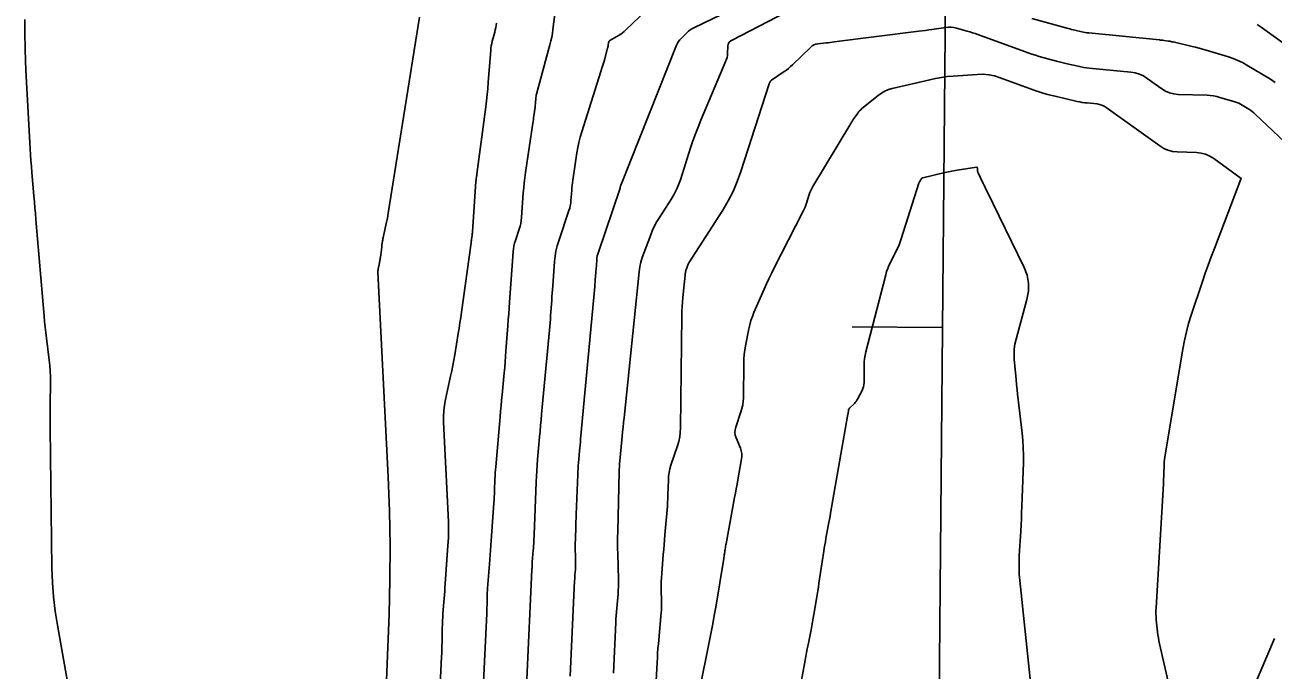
# Model space of a CAD drawing. Extents: x 1768942 to 1774819, y 723037 to 732099.
# Drawn here: x 1770527.4 to 1770610.2, y 731366.6 to 731409.5 of the extents above; entities that cross this region are included whole.
import ezdxf

# ---------------------------------------------------------------- set-up
doc = ezdxf.new("R2010")
doc.units = 0
doc.layers.add('R_Contours', color=7, linetype='Continuous')
doc.layers.add('R_Horz Alg', color=7, linetype='Continuous')

msp = doc.modelspace()

# ---------------------------------------------------------------- linework, layer by layer
at = {"layer": 'R_Contours'}
for points in [[(1770579.854, 731413.216), (1770571.766, 731409.291), (1770571.644, 731409.226), (1770571.53, 731409.152), (1770571.421, 731409.069), (1770571.319, 731408.978), (1770570.922, 731408.593), (1770570.829, 731408.493), (1770570.748, 731408.384), (1770570.679, 731408.268), (1770570.622, 731408.144), (1770566.936, 731398.901), (1770566.93, 731398.883), (1770566.923, 731398.866), (1770566.917, 731398.848), (1770566.911, 731398.831), (1770566.881, 731398.735), (1770566.879, 731398.73), (1770566.878, 731398.724), (1770566.877, 731398.719), (1770566.876, 731398.713), (1770566.871, 731398.682), (1770566.87, 731398.673), (1770566.869, 731398.66), (1770566.868, 731398.654), (1770566.868, 731398.652), (1770565.427, 731394.405), (1770565.388, 731394.275), (1770565.357, 731394.144), (1770565.334, 731394.011), (1770565.32, 731393.876), (1770565.275, 731393.253), (1770565.268, 731393.158), (1770565.261, 731393.062), (1770565.255, 731392.967), (1770565.248, 731392.871), (1770565.22, 731392.489), (1770565.212, 731392.393), (1770565.205, 731392.298), (1770565.197, 731392.202), (1770565.188, 731392.107), (1770564.25, 731381.981), (1770564.232, 731381.785), (1770564.214, 731381.589), (1770564.197, 731381.394), (1770564.179, 731381.198), (1770564.109, 731380.415), (1770564.093, 731380.219), (1770564.08, 731380.023), (1770564.068, 731379.826), (1770564.059, 731379.63), (1770563.956, 731376.966), (1770563.948, 731376.734), (1770563.94, 731376.502), (1770563.933, 731376.27), (1770563.927, 731376.037), (1770563.899, 731374.925), (1770563.896, 731374.784), (1770563.895, 731374.643), (1770563.897, 731374.502), (1770563.9, 731374.361), (1770563.919, 731373.699), (1770563.92, 731373.606), (1770563.919, 731373.514), (1770563.915, 731373.421), (1770563.908, 731373.329), (1770563.875, 731372.959), (1770563.868, 731372.866), (1770563.861, 731372.774), (1770563.855, 731372.681), (1770563.851, 731372.589), (1770563.557, 731366.236)], [(1770569.573, 731411.405), (1770567.229, 731409.131), (1770567.131, 731409.042), (1770567.028, 731408.959), (1770566.92, 731408.883), (1770566.808, 731408.813), (1770566.2, 731408.464), (1770566.163, 731408.437), (1770566.135, 731408.404), (1770566.115, 731408.365), (1770566.105, 731408.32), (1770566.081, 731408.13), (1770566.074, 731408.082), (1770566.066, 731408.035), (1770566.056, 731407.988), (1770566.044, 731407.942), (1770565.862, 731407.267), (1770565.826, 731407.139), (1770565.79, 731407.012), (1770565.752, 731406.885), (1770565.712, 731406.759), (1770564.324, 731402.384), (1770564.222, 731402.039), (1770564.134, 731401.69), (1770564.06, 731401.338), (1770564, 731400.984), (1770563.732, 731399.183), (1770563.708, 731399.013), (1770563.688, 731398.844), (1770563.671, 731398.674), (1770563.658, 731398.503), (1770563.611, 731397.821), (1770563.594, 731397.651), (1770563.566, 731397.484), (1770563.527, 731397.319), (1770563.477, 731397.156), (1770562.795, 731395.144), (1770562.693, 731394.809), (1770562.613, 731394.47), (1770562.555, 731394.126), (1770562.519, 731393.778), (1770562.403, 731392.17), (1770562.385, 731391.924), (1770562.367, 731391.677), (1770562.349, 731391.43), (1770562.331, 731391.183), (1770562.259, 731390.196), (1770562.241, 731389.95), (1770562.221, 731389.703), (1770562.2, 731389.457), (1770562.178, 731389.21), (1770561.662, 731383.644), (1770561.628, 731383.268), (1770561.593, 731382.891), (1770561.559, 731382.515), (1770561.526, 731382.139), (1770561.392, 731380.635), (1770561.361, 731380.259), (1770561.335, 731379.882), (1770561.313, 731379.505), (1770561.296, 731379.128), (1770561.161, 731375.634), (1770561.155, 731375.505), (1770561.149, 731375.375), (1770561.141, 731375.246), (1770561.133, 731375.117), (1770561.09, 731374.508), (1770561.084, 731374.425), (1770561.078, 731374.341), (1770561.072, 731374.257), (1770561.065, 731374.174), (1770561.032, 731373.746), (1770561.029, 731373.709), (1770561.027, 731373.672), (1770561.026, 731373.635), (1770561.025, 731373.597), (1770561.022, 731373.449), (1770561.022, 731373.411), (1770561.021, 731373.374), (1770561.019, 731373.337), (1770561.018, 731373.3), (1770560.682, 731366.042)], [(1770530.174, 731365.866), (1770529.505, 731369.628), (1770529.357, 731370.566), (1770529.249, 731371.509), (1770529.178, 731372.455), (1770529.147, 731373.405), (1770529.026, 731382.71), (1770529.023, 731383.089), (1770529.021, 731383.469), (1770529.022, 731383.848), (1770529.025, 731384.227), (1770529.044, 731385.768), (1770529.042, 731386.135), (1770529.027, 731386.502), (1770528.999, 731386.868), (1770528.959, 731387.233), (1770528.772, 731388.692), (1770528.728, 731389.057), (1770528.687, 731389.423), (1770528.65, 731389.789), (1770528.618, 731390.155), (1770528.084, 731396.564), (1770528.051, 731396.956), (1770528.018, 731397.347), (1770527.984, 731397.738), (1770527.95, 731398.129), (1770527.812, 731399.693), (1770527.779, 731400.084), (1770527.75, 731400.476), (1770527.723, 731400.868), (1770527.7, 731401.259), (1770527.437, 731406.095), (1770527.394, 731407.032), (1770527.366, 731407.969), (1770527.353, 731408.906), (1770527.355, 731409.844)], [(1770553.547, 731410.007), (1770551.48, 731396.985), (1770551.451, 731396.815), (1770551.42, 731396.646), (1770551.386, 731396.477), (1770551.349, 731396.309), (1770551.153, 731395.449), (1770551.137, 731395.376), (1770551.123, 731395.301), (1770551.111, 731395.227), (1770551.1, 731395.152), (1770551.061, 731394.852), (1770551.051, 731394.777), (1770551.041, 731394.702), (1770551.03, 731394.627), (1770551.02, 731394.552), (1770550.952, 731394.059), (1770550.945, 731394.01), (1770550.938, 731393.962), (1770550.93, 731393.913), (1770550.923, 731393.865), (1770550.891, 731393.672), (1770550.883, 731393.623), (1770550.874, 731393.575), (1770550.864, 731393.527), (1770550.854, 731393.479), (1770550.807, 731393.269), (1770550.798, 731393.218), (1770550.792, 731393.166), (1770550.789, 731393.114), (1770550.79, 731393.062), (1770551.476, 731379.477), (1770551.566, 731377.195), (1770551.604, 731374.913), (1770551.592, 731372.631), (1770551.528, 731370.348), (1770550.991, 731356.617)], [(1770562.539, 731410.205), (1770562.411, 731409.182), (1770562.375, 731408.927), (1770562.329, 731408.674), (1770562.275, 731408.423), (1770562.212, 731408.173), (1770561.326, 731404.895), (1770561.309, 731404.824), (1770561.295, 731404.753), (1770561.284, 731404.68), (1770561.277, 731404.607), (1770561.255, 731404.315), (1770561.249, 731404.242), (1770561.242, 731404.169), (1770561.234, 731404.096), (1770561.225, 731404.023), (1770561.149, 731403.446), (1770561.132, 731403.326), (1770561.116, 731403.205), (1770561.099, 731403.085), (1770561.081, 731402.965), (1770560.592, 731399.681), (1770560.545, 731399.345), (1770560.505, 731399.009), (1770560.472, 731398.671), (1770560.445, 731398.333), (1770560.332, 731396.695), (1770560.312, 731396.5), (1770560.28, 731396.307), (1770560.236, 731396.117), (1770560.179, 731395.929), (1770559.926, 731395.183), (1770559.868, 731394.996), (1770559.824, 731394.805), (1770559.791, 731394.613), (1770559.771, 731394.418), (1770559.531, 731391.087), (1770559.502, 731390.69), (1770559.473, 731390.292), (1770559.444, 731389.894), (1770559.415, 731389.496), (1770559.294, 731387.838), (1770559.267, 731387.473), (1770559.238, 731387.109), (1770559.207, 731386.744), (1770559.174, 731386.38), (1770559.039, 731384.922), (1770559.005, 731384.558), (1770558.972, 731384.194), (1770558.939, 731383.829), (1770558.906, 731383.465), (1770558.611, 731380.141), (1770558.595, 731379.941), (1770558.581, 731379.742), (1770558.569, 731379.543), (1770558.56, 731379.343), (1770558.529, 731378.545), (1770558.521, 731378.345), (1770558.511, 731378.146), (1770558.499, 731377.946), (1770558.486, 731377.747), (1770558.289, 731374.914), (1770558.267, 731374.603), (1770558.244, 731374.291), (1770558.221, 731373.979), (1770558.196, 731373.667), (1770558.071, 731372.073), (1770558.061, 731371.934), (1770558.054, 731371.796), (1770558.048, 731371.657), (1770558.045, 731371.519), (1770558.036, 731370.964), (1770558.033, 731370.825), (1770558.029, 731370.686), (1770558.024, 731370.548), (1770558.018, 731370.409), (1770557.807, 731365.848)], [(1770577.9, 731410.333), (1770574.259, 731408.458), (1770574.16, 731408.391), (1770574.088, 731408.307), (1770574.042, 731408.207), (1770574.024, 731408.088), (1770574.005, 731407.582), (1770573.994, 731407.457), (1770573.973, 731407.334), (1770573.94, 731407.213), (1770573.896, 731407.095), (1770572.235, 731403.156), (1770572.051, 731402.704), (1770571.876, 731402.248), (1770571.711, 731401.789), (1770571.557, 731401.326), (1770570.875, 731399.21), (1770570.757, 731398.879), (1770570.618, 731398.557), (1770570.458, 731398.244), (1770570.278, 731397.942), (1770569.485, 731396.701), (1770569.318, 731396.424), (1770569.165, 731396.141), (1770569.027, 731395.849), (1770568.903, 731395.551), (1770568.437, 731394.342), (1770568.331, 731394.037), (1770568.246, 731393.727), (1770568.181, 731393.413), (1770568.138, 731393.093), (1770567.131, 731383.406), (1770567.099, 731383.094), (1770567.068, 731382.782), (1770567.038, 731382.47), (1770567.008, 731382.159), (1770566.838, 731380.318), (1770566.834, 731380.272), (1770566.827, 731380.194), (1770566.826, 731380.179), (1770566.824, 731380.163), (1770566.824, 731380.148), (1770566.823, 731380.132), (1770566.816, 731379.954), (1770566.815, 731379.919), (1770566.814, 731379.884), (1770566.812, 731379.849), (1770566.812, 731379.815), (1770566.711, 731375.819), (1770566.704, 731375.455), (1770566.703, 731375.09), (1770566.706, 731374.726), (1770566.714, 731374.362), (1770566.763, 731372.656), (1770566.766, 731372.417), (1770566.763, 731372.178), (1770566.752, 731371.939), (1770566.735, 731371.701), (1770566.651, 731370.748), (1770566.631, 731370.509), (1770566.614, 731370.271), (1770566.599, 731370.032), (1770566.587, 731369.793), (1770566.431, 731366.43)], [(1770610.377, 731405.674), (1770610.057, 731405.879), (1770608.492, 731406.825), (1770608.198, 731406.99), (1770607.896, 731407.136), (1770607.585, 731407.263), (1770607.265, 731407.37), (1770605.783, 731407.815), (1770605.551, 731407.882), (1770605.319, 731407.946), (1770605.085, 731408.007), (1770604.851, 731408.064), (1770603.588, 731408.361), (1770603.515, 731408.377), (1770603.44, 731408.392), (1770603.366, 731408.405), (1770603.291, 731408.417), (1770602.992, 731408.459), (1770602.917, 731408.469), (1770602.842, 731408.479), (1770602.767, 731408.487), (1770602.692, 731408.495), (1770597.988, 731408.959), (1770597.872, 731408.972), (1770597.757, 731408.989), (1770597.642, 731409.01), (1770597.528, 731409.035), (1770597.073, 731409.14), (1770596.96, 731409.167), (1770596.847, 731409.195), (1770596.733, 731409.224), (1770596.621, 731409.254), (1770594.212, 731409.906)], [(1770558.663, 731409.613), (1770558.641, 731409.46), (1770558.614, 731409.309), (1770558.582, 731409.158), (1770558.544, 731409.008), (1770558.383, 731408.412), (1770558.346, 731408.262), (1770558.317, 731408.111), (1770558.294, 731407.959), (1770558.279, 731407.806), (1770558.121, 731405.671), (1770558.087, 731405.265), (1770558.048, 731404.859), (1770558.004, 731404.453), (1770557.953, 731404.048), (1770557.361, 731399.574), (1770557.355, 731399.534), (1770557.35, 731399.494), (1770557.344, 731399.454), (1770557.338, 731399.415), (1770557.314, 731399.255), (1770557.309, 731399.216), (1770557.304, 731399.176), (1770557.3, 731399.136), (1770557.297, 731399.096), (1770557.066, 731395.742), (1770557.061, 731395.681), (1770557.055, 731395.62), (1770557.049, 731395.559), (1770557.041, 731395.498), (1770557.009, 731395.255), (1770557.001, 731395.194), (1770556.993, 731395.133), (1770556.985, 731395.073), (1770556.977, 731395.012), (1770556.34, 731390.411), (1770556.29, 731390.055), (1770556.237, 731389.699), (1770556.182, 731389.344), (1770556.125, 731388.989), (1770555.892, 731387.57), (1770555.831, 731387.216), (1770555.766, 731386.862), (1770555.695, 731386.51), (1770555.62, 731386.158), (1770555.279, 731384.613), (1770555.209, 731384.238), (1770555.165, 731383.86), (1770555.146, 731383.48), (1770555.152, 731383.098), (1770555.462, 731376.963), (1770555.48, 731376.454), (1770555.483, 731375.945), (1770555.47, 731375.436), (1770555.442, 731374.927), (1770555.261, 731372.363), (1770555.243, 731372.119), (1770555.225, 731371.874), (1770555.207, 731371.63), (1770555.188, 731371.386), (1770555.11, 731370.4), (1770555.093, 731370.16), (1770555.08, 731369.92), (1770555.07, 731369.68), (1770555.065, 731369.44), (1770555.049, 731368.479), (1770555.044, 731368.238), (1770555.038, 731367.998), (1770555.029, 731367.758), (1770555.019, 731367.518), (1770554.933, 731365.654)], [(1770569.274, 731365.927), (1770569.331, 731367.154), (1770569.346, 731367.461), (1770569.365, 731367.767), (1770569.387, 731368.073), (1770569.413, 731368.379), (1770569.596, 731370.462), (1770569.61, 731370.652), (1770569.618, 731370.842), (1770569.621, 731371.032), (1770569.618, 731371.223), (1770569.596, 731371.984), (1770569.593, 731372.175), (1770569.596, 731372.365), (1770569.603, 731372.555), (1770569.616, 731372.745), (1770569.742, 731374.324), (1770569.768, 731374.651), (1770569.795, 731374.977), (1770569.822, 731375.303), (1770569.849, 731375.63), (1770569.991, 731377.279), (1770570.01, 731377.528), (1770570.026, 731377.778), (1770570.038, 731378.028), (1770570.047, 731378.278), (1770570.075, 731379.279), (1770570.091, 731379.527), (1770570.125, 731379.773), (1770570.178, 731380.015), (1770570.249, 731380.253), (1770570.68, 731381.534), (1770570.766, 731381.829), (1770570.829, 731382.127), (1770570.869, 731382.43), (1770570.884, 731382.737), (1770570.974, 731390.178), (1770570.981, 731390.481), (1770570.995, 731390.783), (1770571.016, 731391.085), (1770571.044, 731391.386), (1770571.221, 731393.086), (1770571.228, 731393.139), (1770571.239, 731393.191), (1770571.253, 731393.242), (1770571.27, 731393.293), (1770571.347, 731393.493), (1770571.368, 731393.542), (1770571.391, 731393.59), (1770571.416, 731393.637), (1770571.443, 731393.683), (1770573.689, 731397.195), (1770574.052, 731397.806), (1770574.374, 731398.435), (1770574.654, 731399.085), (1770574.893, 731399.753), (1770576.769, 731405.581), (1770576.777, 731405.604), (1770576.786, 731405.625), (1770576.797, 731405.647), (1770576.808, 731405.667), (1770576.857, 731405.749), (1770576.87, 731405.769), (1770576.885, 731405.786), (1770576.902, 731405.802), (1770576.921, 731405.816), (1770577.771, 731406.391), (1770577.916, 731406.495), (1770578.057, 731406.604), (1770578.193, 731406.719), (1770578.324, 731406.841), (1770579.527, 731408.009), (1770579.631, 731408.095), (1770579.744, 731408.16), (1770579.866, 731408.206), (1770579.998, 731408.231), (1770580.546, 731408.292), (1770580.682, 731408.308), (1770580.819, 731408.324), (1770580.956, 731408.341), (1770581.092, 731408.358), (1770586.716, 731409.072), (1770586.931, 731409.1), (1770587.147, 731409.128), (1770587.362, 731409.158), (1770587.576, 731409.188), (1770588.504, 731409.32), (1770588.684, 731409.336), (1770588.863, 731409.334), (1770589.041, 731409.313), (1770589.218, 731409.273), (1770589.922, 731409.077), (1770590.097, 731409.026), (1770590.271, 731408.972), (1770590.444, 731408.914), (1770590.617, 731408.853), (1770593.718, 731407.716), (1770593.962, 731407.629), (1770594.208, 731407.548), (1770594.455, 731407.472), (1770594.705, 731407.402), (1770595.845, 731407.093), (1770596.025, 731407.045), (1770596.205, 731406.999), (1770596.386, 731406.955), (1770596.568, 731406.912), (1770597.293, 731406.744), (1770597.475, 731406.705), (1770597.658, 731406.671), (1770597.842, 731406.644), (1770598.027, 731406.623), (1770600.791, 731406.35), (1770601.082, 731406.303), (1770601.358, 731406.219), (1770601.621, 731406.099), (1770601.871, 731405.942), (1770602.84, 731405.243), (1770603.09, 731405.089), (1770603.353, 731404.976), (1770603.631, 731404.905), (1770603.922, 731404.875), (1770605.845, 731404.814), (1770606.062, 731404.8), (1770606.277, 731404.772), (1770606.489, 731404.731), (1770606.7, 731404.675), (1770607.703, 731404.374), (1770607.827, 731404.332), (1770607.948, 731404.283), (1770608.066, 731404.226), (1770608.18, 731404.162), (1770608.631, 731403.889), (1770608.741, 731403.818), (1770608.847, 731403.742), (1770608.949, 731403.66), (1770609.047, 731403.572), (1770611.779, 731400.97)], [(1770611.197, 731408.074), (1770609.446, 731409.35), (1770609.168, 731409.525)], [(1770572.15, 731365.316), (1770572.814, 731368.617), (1770572.923, 731369.168), (1770573.026, 731369.721), (1770573.125, 731370.274), (1770573.219, 731370.829), (1770573.751, 731374.045), (1770573.765, 731374.127), (1770573.778, 731374.209), (1770573.791, 731374.292), (1770573.804, 731374.374), (1770573.853, 731374.704), (1770573.866, 731374.787), (1770573.88, 731374.869), (1770573.894, 731374.951), (1770573.909, 731375.033), (1770574.477, 731378.1), (1770574.53, 731378.393), (1770574.584, 731378.686), (1770574.636, 731378.979), (1770574.688, 731379.272), (1770574.932, 731380.665), (1770574.951, 731380.847), (1770574.945, 731381.027), (1770574.913, 731381.203), (1770574.856, 731381.377), (1770574.575, 731382.068), (1770574.521, 731382.241), (1770574.5, 731382.415), (1770574.511, 731382.59), (1770574.554, 731382.766), (1770574.898, 731383.788), (1770574.966, 731384.019), (1770575.015, 731384.253), (1770575.046, 731384.49), (1770575.058, 731384.73), (1770575.086, 731387.029), (1770575.096, 731387.315), (1770575.118, 731387.601), (1770575.154, 731387.885), (1770575.203, 731388.168), (1770575.423, 731389.296), (1770575.486, 731389.576), (1770575.563, 731389.851), (1770575.655, 731390.121), (1770575.762, 731390.387), (1770576.439, 731391.944), (1770576.592, 731392.29), (1770576.751, 731392.633), (1770576.916, 731392.974), (1770577.085, 731393.313), (1770579.028, 731397.117), (1770579.092, 731397.25), (1770579.151, 731397.384), (1770579.204, 731397.521), (1770579.251, 731397.66), (1770579.428, 731398.222), (1770579.476, 731398.361), (1770579.532, 731398.496), (1770579.596, 731398.627), (1770579.668, 731398.755), (1770582.186, 731402.952), (1770582.24, 731403.039), (1770582.295, 731403.126), (1770582.352, 731403.211), (1770582.411, 731403.296), (1770582.649, 731403.631), (1770582.711, 731403.712), (1770582.778, 731403.789), (1770582.85, 731403.861), (1770582.927, 731403.928), (1770584.006, 731404.807), (1770584.219, 731404.962), (1770584.445, 731405.09), (1770584.685, 731405.191), (1770584.937, 731405.266), (1770587.431, 731405.852), (1770587.818, 731405.935), (1770588.208, 731406.002), (1770588.6, 731406.054), (1770588.995, 731406.089), (1770590.578, 731406.202), (1770590.971, 731406.209), (1770591.358, 731406.175), (1770591.739, 731406.1), (1770592.114, 731405.984), (1770594.537, 731405.096), (1770594.637, 731405.06), (1770594.739, 731405.027), (1770594.841, 731404.996), (1770594.944, 731404.967), (1770595.357, 731404.855), (1770595.46, 731404.827), (1770595.564, 731404.801), (1770595.668, 731404.775), (1770595.772, 731404.751), (1770597.233, 731404.412), (1770597.396, 731404.377), (1770597.559, 731404.348), (1770597.723, 731404.323), (1770597.887, 731404.304), (1770598.548, 731404.239), (1770598.71, 731404.213), (1770598.864, 731404.166), (1770599.01, 731404.099), (1770599.148, 731404.012), (1770602.701, 731401.45), (1770602.969, 731401.285), (1770603.251, 731401.164), (1770603.549, 731401.088), (1770603.862, 731401.055), (1770605.143, 731401.015), (1770605.455, 731400.983), (1770605.752, 731400.906), (1770606.035, 731400.784), (1770606.301, 731400.618), (1770608.118, 731399.296), (1770608.122, 731399.292), (1770608.124, 731399.288), (1770608.123, 731399.283), (1770608.12, 731399.278), (1770608.103, 731399.258), (1770608.099, 731399.253), (1770608.096, 731399.247), (1770608.093, 731399.242), (1770608.09, 731399.236), (1770606.332, 731394.64), (1770606.126, 731394.093), (1770605.926, 731393.544), (1770605.731, 731392.993), (1770605.543, 731392.44), (1770604.799, 731390.224), (1770604.625, 731389.667), (1770604.472, 731389.104), (1770604.343, 731388.536), (1770604.235, 731387.962), (1770603.064, 731380.942), (1770603.04, 731380.783), (1770603.022, 731380.624), (1770603.008, 731380.464), (1770603, 731380.304), (1770602.979, 731379.662), (1770602.973, 731379.502), (1770602.966, 731379.342), (1770602.958, 731379.181), (1770602.949, 731379.021), (1770602.459, 731370.786), (1770602.451, 731370.585), (1770602.452, 731370.383), (1770602.46, 731370.182), (1770602.477, 731369.982), (1770602.561, 731369.179), (1770602.585, 731368.979), (1770602.615, 731368.78), (1770602.65, 731368.582), (1770602.692, 731368.385), (1770603.369, 731365.408)], [(1770578.832, 731365.491), (1770579.157, 731367.296), (1770579.203, 731367.55), (1770579.251, 731367.804), (1770579.3, 731368.058), (1770579.35, 731368.312), (1770579.554, 731369.326), (1770579.604, 731369.58), (1770579.652, 731369.834), (1770579.697, 731370.089), (1770579.741, 731370.344), (1770579.913, 731371.383), (1770579.955, 731371.641), (1770579.996, 731371.899), (1770580.037, 731372.158), (1770580.076, 731372.417), (1770580.397, 731374.536), (1770580.43, 731374.748), (1770580.464, 731374.959), (1770580.501, 731375.171), (1770580.539, 731375.382), (1770580.695, 731376.226), (1770580.734, 731376.437), (1770580.772, 731376.648), (1770580.81, 731376.859), (1770580.847, 731377.07), (1770581.975, 731383.511), (1770581.983, 731383.556), (1770581.991, 731383.602), (1770581.998, 731383.648), (1770582.006, 731383.693), (1770582.035, 731383.876), (1770582.045, 731383.92), (1770582.062, 731383.961), (1770582.085, 731383.999), (1770582.114, 731384.033), (1770582.428, 731384.352), (1770582.489, 731384.418), (1770582.544, 731384.488), (1770582.594, 731384.562), (1770582.639, 731384.64), (1770582.941, 731385.212), (1770582.997, 731385.336), (1770583.038, 731385.464), (1770583.062, 731385.596), (1770583.07, 731385.732), (1770583.071, 731386.856), (1770583.078, 731387.089), (1770583.1, 731387.319), (1770583.137, 731387.548), (1770583.188, 731387.775), (1770584.51, 731392.898), (1770584.57, 731393.107), (1770584.641, 731393.311), (1770584.723, 731393.512), (1770584.817, 731393.708), (1770585.214, 731394.485), (1770585.309, 731394.681), (1770585.395, 731394.88), (1770585.473, 731395.083), (1770585.543, 731395.289), (1770586.71, 731398.99), (1770586.717, 731399.009), (1770586.725, 731399.029), (1770586.734, 731399.048), (1770586.744, 731399.066), (1770586.788, 731399.139), (1770586.799, 731399.157), (1770586.811, 731399.175), (1770586.822, 731399.193), (1770586.835, 731399.21), (1770586.893, 731399.292), (1770586.908, 731399.31), (1770586.925, 731399.324), (1770586.945, 731399.335), (1770586.966, 731399.342), (1770588.349, 731399.669), (1770588.572, 731399.72), (1770588.796, 731399.765), (1770589.021, 731399.806), (1770589.247, 731399.842), (1770590.529, 731400.033), (1770590.563, 731400.033), (1770590.587, 731400.023), (1770590.602, 731400.001), (1770590.607, 731399.968), (1770590.611, 731399.814), (1770590.614, 731399.776), (1770590.621, 731399.739), (1770590.632, 731399.703), (1770590.646, 731399.668), (1770590.966, 731399.002), (1770591.025, 731398.879), (1770591.084, 731398.756), (1770591.143, 731398.634), (1770591.202, 731398.512), (1770593.693, 731393.382), (1770593.892, 731392.865), (1770593.991, 731392.34), (1770593.99, 731391.805), (1770593.89, 731391.261), (1770593.167, 731388.622), (1770593.093, 731388.295), (1770593.049, 731387.965), (1770593.034, 731387.632), (1770593.049, 731387.297), (1770593.17, 731385.95), (1770593.201, 731385.614), (1770593.234, 731385.277), (1770593.27, 731384.941), (1770593.308, 731384.606), (1770593.568, 731382.373), (1770593.615, 731381.888), (1770593.645, 731381.403), (1770593.656, 731380.917), (1770593.648, 731380.431), (1770593.551, 731377.51), (1770593.536, 731377.1), (1770593.519, 731376.691), (1770593.498, 731376.282), (1770593.475, 731375.872), (1770593.378, 731374.236), (1770593.362, 731373.827), (1770593.363, 731373.418), (1770593.38, 731373.01), (1770593.414, 731372.602), (1770594.121, 731365.835)], [(1770607.348, 731361.73), (1770610.332, 731368.734)]]:
    msp.add_lwpolyline(points, dxfattribs=at)
at = {"layer": 'R_Horz Alg'}
msp.add_line((1770588.048, 731363.138), (1770592.741, 731879.815), dxfattribs=at)
msp.add_lwpolyline([(1770582.286, 731389.441), (1770588.286, 731389.387)], dxfattribs=at)

doc.saveas('drawing.dxf')
